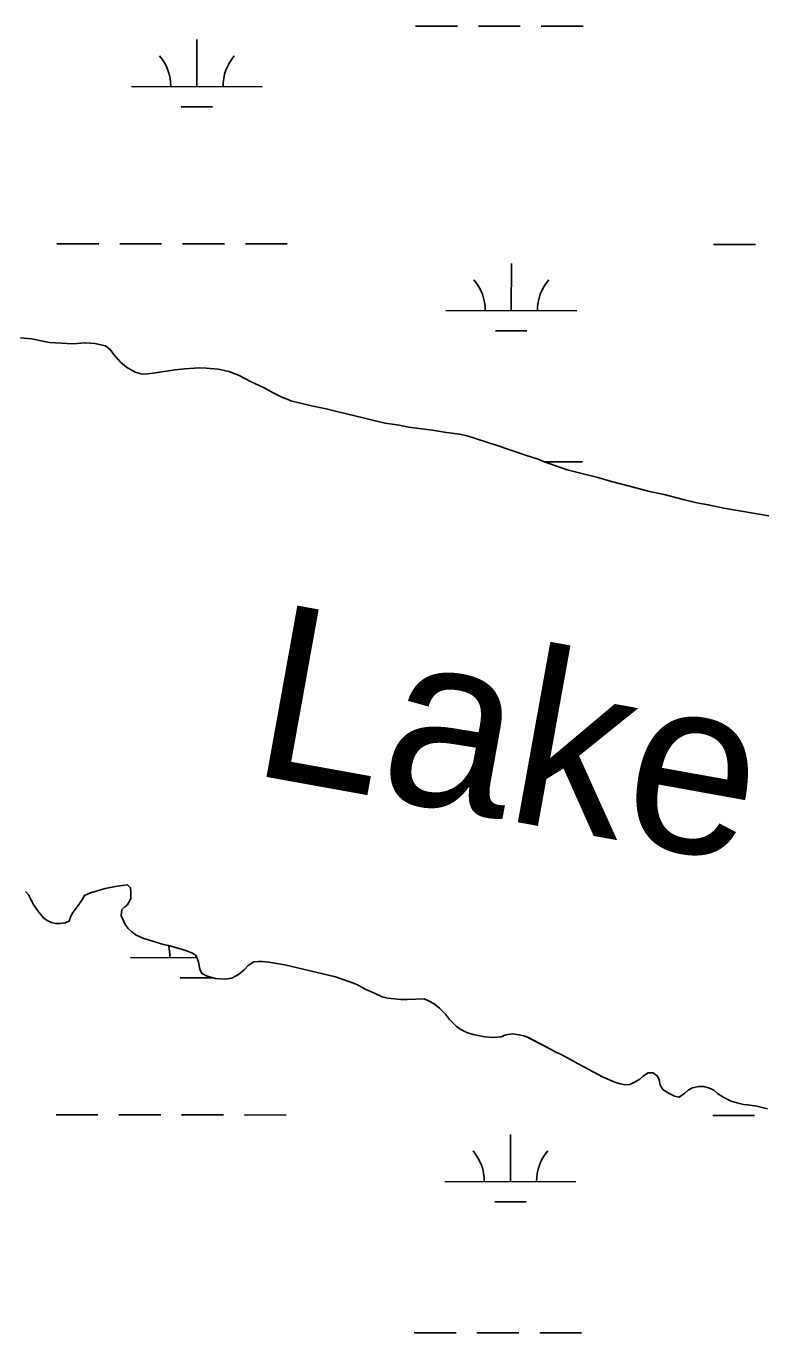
# Model space of a CAD drawing. Extents: x 3148686 to 3186545, y 916144 to 941516.
# Drawn here: x 3163759 to 3164325, y 925625 to 926623 of the extents above; entities that cross this region are included whole.
import ezdxf

# ---------------------------------------------------------------- set-up
doc = ezdxf.new("R2010")
doc.units = 0
for name, color, linetype in [('V-RIVR-IDEN', 7, 'Continuous'), ('V-SITE-VEGE', 7, 'Continuous'), ('V-TOPO-SHOR', 7, 'Continuous'), ('V-WETL-SWMP', 7, 'Continuous')]:
    doc.layers.add(name, color=color, linetype=linetype)

msp = doc.modelspace()

# ---------------------------------------------------------------- linework, layer by layer
at = {"layer": 'V-SITE-VEGE'}
for points in [[(3164326.39, 926248.78), (3164291.95, 926254.74), (3164280.13, 926257.34), (3164271.37, 926258.88), (3164262, 926261.04), (3164246.53, 926265.12), (3164235.33, 926267.51), (3164224.74, 926270.1), (3164206.22, 926275.04), (3164195.84, 926278.03), (3164172.23, 926284.05), (3164154.13, 926290.41), (3164150.07, 926292.1), (3164141.32, 926294.86), (3164117.94, 926302.92), (3164095.77, 926309.95), (3164090.07, 926311.25), (3164080.08, 926312.6), (3164069.27, 926314.37), (3164051.12, 926316.65), (3164043.79, 926317.97), (3164033.19, 926319.53), (3164025.45, 926321.27), (3164017.51, 926323.41), (3163997.35, 926328.16), (3163988.19, 926330.53), (3163976.78, 926332.92), (3163961.1, 926336.59), (3163958.26, 926337.86), (3163954.81, 926339.12), (3163952.17, 926340.59), (3163947.7, 926342.69), (3163940.81, 926346.66), (3163930.86, 926351.28), (3163921.12, 926356.3), (3163913.81, 926359.05), (3163905.86, 926360.79), (3163896.48, 926361.73), (3163891.37, 926361.79), (3163879.72, 926361.12), (3163872.77, 926360.4), (3163855.99, 926357.75), (3163851.69, 926357.2), (3163847.6, 926357.04), (3163842.11, 926358.54), (3163835.62, 926362.3), (3163830.97, 926366.24), (3163825.94, 926372.03), (3163823.13, 926375.94), (3163819.49, 926378.65), (3163811.34, 926380.38), (3163807.88, 926380.63), (3163803.59, 926380.89), (3163794.8, 926380.19), (3163776.63, 926381.24), (3163772.76, 926381.9), (3163762.78, 926384.07), (3163754.62, 926384.79)], [(3163758.2, 925961.94), (3163760.8, 925959.07), (3163764.16, 925952.13), (3163768.55, 925945.98), (3163772.15, 925941.88), (3163774.96, 925939.61), (3163778.19, 925938.14), (3163781.22, 925937.5), (3163784.67, 925937.45), (3163788.54, 925938.01), (3163791.59, 925939.19), (3163793.06, 925943.03), (3163794.52, 925945.85), (3163797.41, 925949.47), (3163801.95, 925955.9), (3163803.41, 925958.72), (3163807.9, 925960.9), (3163819.31, 925964.2), (3163828.47, 925965.91), (3163836.39, 925967.03), (3163838.6, 925964.77), (3163838.94, 925960.09), (3163838.7, 925956.85), (3163836.61, 925952.01), (3163834.15, 925950.21), (3163831.89, 925948.01), (3163831.42, 925943.55), (3163834.38, 925936.61), (3163836.78, 925933.54), (3163839.58, 925931.07), (3163843, 925928.59), (3163848.85, 925926.08), (3163863.81, 925921.42), (3163867.66, 925920.56), (3163877.57, 925917.8), (3163882.22, 925916.32), (3163885.85, 925914.85), (3163888.67, 925912.99), (3163890.43, 925907.89), (3163891.58, 925902.6), (3163893.16, 925899.13), (3163897.19, 925897.25), (3163903.66, 925895.34), (3163910.96, 925894.84), (3163916.04, 925895.59), (3163921.15, 925898.57), (3163925.46, 925902.16), (3163928.54, 925905.37), (3163932.84, 925908.16), (3163936.5, 925908.52), (3163939.54, 925908.48), (3163944.21, 925908.01), (3163956.56, 925905.82), (3163995.2, 925896.6), (3164009.74, 925891.55), (3164012.97, 925890.08), (3164017.81, 925887.38), (3164025.47, 925883.84), (3164030.92, 925881.53), (3164034.97, 925880.47), (3164040.24, 925879.99), (3164045.31, 925879.32), (3164049.97, 925879.26), (3164062.97, 925879.9), (3164066.4, 925878.44), (3164070.63, 925876.15), (3164074.64, 925872.65), (3164079.25, 925868.13), (3164082.45, 925864.03), (3164087.46, 925858.89), (3164090.47, 925856.62), (3164095.71, 925854.12), (3164100.56, 925852.63), (3164109.47, 925850.9), (3164115.76, 925850.41), (3164121.85, 925850.74), (3164125.52, 925852.31), (3164131.01, 925853.06), (3164135.47, 925852.39), (3164139.11, 925851.53), (3164142.34, 925850.48), (3164159.48, 925841.53), (3164163.71, 925839.04)], [(3164163.71, 925839.04), (3164166.73, 925837.78), (3164174.39, 925833.83), (3164180.64, 925830.3), (3164185.68, 925827.8), (3164199.38, 925820.32), (3164208.67, 925816.34), (3164212.71, 925815.07), (3164216.35, 925814.22), (3164220.21, 925814.37), (3164223.88, 925816.15), (3164227.77, 925818.53), (3164230.65, 925821.13), (3164234.12, 925823.32), (3164237.98, 925823.27), (3164241.4, 925820.79), (3164242.58, 925817.94), (3164243.34, 925813.87), (3164245.53, 925810.59), (3164250.16, 925807.49), (3164254.39, 925805.41), (3164257.83, 925804.75), (3164262.13, 925807.74), (3164264.8, 925810.14), (3164268.07, 925811.93), (3164272.95, 925812.88), (3164276.81, 925812.83), (3164281.06, 925811.76), (3164284.28, 925810.1), (3164287.09, 925807.63), (3164292.13, 925804.52), (3164297.77, 925801.81), (3164302.02, 925800.53), (3164307.07, 925799.25), (3164310.12, 925799.01), (3164317.2, 925797.91), (3164325.5, 925795.97)]]:
    msp.add_lwpolyline(points, dxfattribs=at)
at = {"layer": 'V-TOPO-SHOR'}
for points in [[(3163754.62, 926384.79), (3163762.78, 926384.07), (3163772.76, 926381.9), (3163776.63, 926381.24), (3163794.8, 926380.19), (3163803.59, 926380.89), (3163807.88, 926380.63), (3163811.34, 926380.38), (3163819.49, 926378.65), (3163823.13, 926375.94), (3163825.94, 926372.03), (3163830.97, 926366.24), (3163835.62, 926362.3), (3163842.11, 926358.54), (3163847.6, 926357.04), (3163851.69, 926357.2), (3163855.99, 926357.75), (3163872.77, 926360.4), (3163879.72, 926361.12), (3163891.37, 926361.79), (3163896.48, 926361.73), (3163905.86, 926360.79), (3163913.81, 926359.05), (3163921.12, 926356.3), (3163930.86, 926351.28), (3163940.81, 926346.66), (3163947.7, 926342.69), (3163952.17, 926340.59), (3163954.81, 926339.12), (3163958.26, 926337.86), (3163961.1, 926336.59), (3163976.78, 926332.92), (3163988.19, 926330.53), (3163997.35, 926328.16), (3164017.51, 926323.41), (3164025.45, 926321.27), (3164033.19, 926319.53), (3164043.79, 926317.97), (3164051.12, 926316.65), (3164069.27, 926314.37), (3164080.07, 926312.6), (3164090.06, 926311.25), (3164095.77, 926309.95), (3164117.94, 926302.92), (3164141.32, 926294.86), (3164150.07, 926292.1), (3164154.13, 926290.41), (3164172.23, 926284.05), (3164195.84, 926278.03), (3164206.22, 926275.04), (3164224.74, 926270.1), (3164235.33, 926267.51), (3164246.53, 926265.12), (3164262, 926261.04), (3164271.37, 926258.88), (3164280.13, 926257.34), (3164291.95, 926254.74), (3164326.39, 926248.78)], [(3163758.2, 925961.94), (3163760.8, 925959.07), (3163764.16, 925952.13), (3163768.55, 925945.98), (3163772.15, 925941.88), (3163774.96, 925939.61), (3163778.19, 925938.15), (3163781.22, 925937.5), (3163784.67, 925937.45), (3163788.54, 925938.01), (3163791.59, 925939.19), (3163793.06, 925943.03), (3163794.52, 925945.85), (3163797.41, 925949.47), (3163801.95, 925955.9), (3163803.41, 925958.72), (3163807.9, 925960.9), (3163819.31, 925964.2), (3163828.47, 925965.91), (3163836.39, 925967.03), (3163838.6, 925964.77), (3163838.94, 925960.09), (3163838.7, 925956.85), (3163836.61, 925952.01), (3163834.15, 925950.21), (3163831.89, 925948.01), (3163831.42, 925943.55), (3163834.38, 925936.61), (3163836.78, 925933.54), (3163839.58, 925931.07), (3163843, 925928.59), (3163848.85, 925926.08), (3163863.81, 925921.42), (3163867.66, 925920.56), (3163877.57, 925917.8), (3163882.21, 925916.32), (3163885.85, 925914.85), (3163888.67, 925912.99), (3163890.43, 925907.89), (3163891.58, 925902.6), (3163893.16, 925899.13), (3163897.19, 925897.25), (3163903.66, 925895.34), (3163910.96, 925894.84), (3163916.04, 925895.59), (3163921.15, 925898.57), (3163925.46, 925902.16), (3163928.54, 925905.37), (3163932.84, 925908.16), (3163936.5, 925908.52), (3163939.54, 925908.48), (3163944.21, 925908.01), (3163956.56, 925905.82), (3163995.2, 925896.6), (3164009.74, 925891.55), (3164012.97, 925890.08), (3164017.81, 925887.38), (3164025.47, 925883.84), (3164030.92, 925881.53), (3164034.97, 925880.47), (3164040.24, 925879.99), (3164045.3, 925879.32), (3164049.97, 925879.26), (3164062.97, 925879.9), (3164066.4, 925878.44), (3164070.63, 925876.15), (3164074.64, 925872.65), (3164079.25, 925868.13), (3164082.45, 925864.03), (3164087.46, 925858.89), (3164090.47, 925856.62), (3164095.71, 925854.12), (3164100.56, 925852.63), (3164109.47, 925850.9), (3164115.76, 925850.41), (3164121.85, 925850.74), (3164125.52, 925852.31), (3164131.01, 925853.06), (3164135.47, 925852.39), (3164139.11, 925851.53), (3164142.34, 925850.48), (3164159.48, 925841.53), (3164163.71, 925839.04)], [(3164163.71, 925839.04), (3164166.73, 925837.78), (3164174.39, 925833.83), (3164180.64, 925830.3), (3164185.68, 925827.8), (3164199.38, 925820.32), (3164208.67, 925816.34), (3164212.71, 925815.07), (3164216.35, 925814.22), (3164220.21, 925814.37), (3164223.88, 925816.15), (3164227.77, 925818.53), (3164230.65, 925821.13), (3164234.12, 925823.32), (3164237.98, 925823.27), (3164241.4, 925820.79), (3164242.58, 925817.94), (3164243.34, 925813.87), (3164245.53, 925810.59), (3164250.16, 925807.49), (3164254.39, 925805.41), (3164257.83, 925804.75), (3164262.13, 925807.74), (3164264.8, 925810.14), (3164268.07, 925811.93), (3164272.95, 925812.88), (3164276.81, 925812.83), (3164281.06, 925811.76), (3164284.28, 925810.1), (3164287.09, 925807.63), (3164292.13, 925804.52), (3164297.77, 925801.81), (3164302.02, 925800.53), (3164307.07, 925799.25), (3164310.12, 925799.01), (3164317.2, 925797.91), (3164325.5, 925795.97)]]:
    msp.add_lwpolyline(points, dxfattribs=at)
at = {"layer": 'V-WETL-SWMP'}
for p, q in [((3164056.43, 926622.89), (3164088.43, 926622.85)), ((3164104.43, 926622.84), (3164136.43, 926622.8)), ((3164152.43, 926622.79), (3164184.43, 926622.75)), ((3163889.32, 926576.63), (3163889.36, 926612.63)), ((3163839.32, 926576.69), (3163939.32, 926576.58)), ((3163877.31, 926561.21), (3163901.31, 926561.19)), ((3163782.35, 926456.67), (3163814.35, 926456.64)), ((3163830.35, 926456.62), (3163862.35, 926456.59)), ((3163878.35, 926456.57), (3163910.35, 926456.54)), ((3163926.35, 926456.52), (3163958.35, 926456.49)), ((3164284.26, 926456.15), (3164316.26, 926456.11)), ((3164129.61, 926405.57), (3164129.65, 926441.57)), ((3164079.61, 926405.62), (3164179.61, 926405.51)), ((3164117.6, 926390.15), (3164141.6, 926390.12)), ((3164154.99, 926290.11), (3164184.08, 926290.08)), ((3163888.62, 925911.28), (3163888.62, 925913.01)), ((3163838.62, 925911.34), (3163889.25, 925911.28)), ((3163876.61, 925895.87), (3163900.61, 925895.84)), ((3163781.65, 925791.33), (3163813.65, 925791.29)), ((3163829.65, 925791.27), (3163861.65, 925791.24)), ((3163877.65, 925791.22), (3163909.65, 925791.19)), ((3163925.65, 925791.17), (3163957.65, 925791.14)), ((3164283.56, 925790.8), (3164315.56, 925790.76)), ((3164128.91, 925740.22), (3164128.95, 925776.22)), ((3164078.91, 925740.27), (3164178.91, 925740.16)), ((3164116.9, 925724.8), (3164140.9, 925724.77)), ((3164055.38, 925624.86), (3164087.38, 925624.83)), ((3164103.38, 925624.81), (3164135.38, 925624.78)), ((3164151.38, 925624.76), (3164183.38, 925624.73))]:
    msp.add_line(p, q, dxfattribs=at)
for points in [[(3163754.62, 926384.79), (3163762.78, 926384.07), (3163772.76, 926381.9), (3163776.63, 926381.24), (3163794.8, 926380.19), (3163803.59, 926380.89), (3163807.88, 926380.63), (3163811.34, 926380.38), (3163819.49, 926378.65), (3163823.13, 926375.94), (3163825.94, 926372.03), (3163830.97, 926366.24), (3163835.62, 926362.3), (3163842.11, 926358.54), (3163847.6, 926357.04), (3163851.69, 926357.2), (3163855.99, 926357.75), (3163872.77, 926360.4), (3163879.72, 926361.12), (3163891.37, 926361.79), (3163896.48, 926361.73), (3163905.86, 926360.79), (3163913.8, 926359.05), (3163921.12, 926356.3), (3163930.86, 926351.28), (3163940.81, 926346.66), (3163947.7, 926342.69), (3163952.17, 926340.59), (3163954.81, 926339.12), (3163958.26, 926337.86), (3163961.1, 926336.59), (3163976.78, 926332.92), (3163988.19, 926330.53), (3163997.35, 926328.16), (3164017.51, 926323.41)], [(3164017.51, 926323.41), (3164025.45, 926321.27), (3164033.19, 926319.53), (3164043.79, 926317.97), (3164051.12, 926316.65), (3164069.27, 926314.37), (3164080.07, 926312.6), (3164090.06, 926311.25), (3164095.77, 926309.95), (3164117.94, 926302.92), (3164141.32, 926294.86), (3164150.07, 926292.1), (3164154.13, 926290.41), (3164172.23, 926284.05), (3164195.84, 926278.03), (3164206.22, 926275.04), (3164224.74, 926270.1), (3164235.33, 926267.51), (3164246.53, 926265.12), (3164262, 926261.04), (3164271.37, 926258.88), (3164280.13, 926257.34), (3164291.95, 926254.74), (3164326.39, 926248.78)], [(3163831.42, 925943.55), (3163831.89, 925948.01), (3163834.15, 925950.21), (3163836.61, 925952.01), (3163838.7, 925956.85), (3163838.94, 925960.1), (3163838.6, 925964.77), (3163836.39, 925967.03), (3163828.46, 925965.91), (3163819.31, 925964.2), (3163807.9, 925960.9), (3163803.41, 925958.72), (3163801.95, 925955.9), (3163797.41, 925949.47), (3163794.52, 925945.85), (3163793.06, 925943.03), (3163791.59, 925939.19), (3163788.53, 925938.01), (3163784.67, 925937.45), (3163781.22, 925937.5), (3163778.19, 925938.15), (3163774.96, 925939.61), (3163772.15, 925941.88), (3163768.55, 925945.98), (3163764.16, 925952.13), (3163760.8, 925959.07), (3163758.2, 925961.94)], [(3164325.5, 925795.97), (3164317.2, 925797.9), (3164310.12, 925799.01), (3164307.07, 925799.25), (3164302.02, 925800.53), (3164297.77, 925801.81), (3164292.13, 925804.52), (3164287.09, 925807.63), (3164284.28, 925810.1), (3164281.06, 925811.76), (3164276.81, 925812.83), (3164272.95, 925812.88), (3164268.07, 925811.93), (3164264.8, 925810.14), (3164262.13, 925807.74), (3164257.83, 925804.75), (3164254.39, 925805.41), (3164250.16, 925807.49), (3164245.53, 925810.59), (3164243.34, 925813.87), (3164242.58, 925817.94), (3164241.4, 925820.79), (3164237.98, 925823.27), (3164234.12, 925823.32), (3164230.65, 925821.13), (3164227.77, 925818.53), (3164223.89, 925816.15), (3164220.21, 925814.37), (3164216.35, 925814.22), (3164212.71, 925815.07), (3164208.67, 925816.34), (3164199.38, 925820.32), (3164185.68, 925827.8), (3164180.64, 925830.3), (3164174.39, 925833.83), (3164166.73, 925837.78), (3164163.71, 925839.04), (3164159.48, 925841.53), (3164142.34, 925850.47), (3164139.11, 925851.53), (3164135.47, 925852.39), (3164131.01, 925853.06), (3164125.52, 925852.31), (3164121.85, 925850.74), (3164115.76, 925850.41), (3164109.47, 925850.9), (3164100.56, 925852.63), (3164095.71, 925854.12), (3164090.47, 925856.62), (3164087.45, 925858.89), (3164082.45, 925864.03), (3164079.25, 925868.13), (3164074.64, 925872.65), (3164070.63, 925876.15), (3164066.4, 925878.44), (3164062.97, 925879.9), (3164049.97, 925879.26), (3164045.3, 925879.32), (3164040.24, 925879.99), (3164034.97, 925880.47), (3164030.92, 925881.53), (3164025.47, 925883.83), (3164017.81, 925887.38), (3164012.97, 925890.08), (3164009.74, 925891.55), (3163995.2, 925896.6), (3163956.56, 925905.82), (3163944.21, 925908.01), (3163939.54, 925908.48), (3163936.5, 925908.52), (3163932.84, 925908.16), (3163928.55, 925905.37), (3163925.46, 925902.16), (3163921.15, 925898.57), (3163916.04, 925895.59), (3163910.96, 925894.84), (3163903.66, 925895.34), (3163897.19, 925897.25), (3163893.15, 925899.13), (3163891.58, 925902.6), (3163890.43, 925907.89), (3163888.67, 925912.99), (3163885.85, 925914.85), (3163882.21, 925916.32), (3163877.57, 925917.8), (3163867.66, 925920.56), (3163863.81, 925921.42), (3163848.86, 925926.08), (3163843, 925928.59), (3163839.58, 925931.07), (3163836.78, 925933.54), (3163834.38, 925936.61), (3163831.42, 925943.55)]]:
    msp.add_lwpolyline(points, dxfattribs=at)
for centre, start, end in [((3163834.08, 926577.17), 359.16781, 40.71147), ((3163944.57, 926577.05), 139.1678, 180.71146), ((3164074.37, 926406.1), 359.16781, 40.71147), ((3164184.86, 926405.98), 139.1678, 180.71146), ((3163833.38, 925911.82), 359.16781, 14.41892), ((3164073.67, 925740.75), 359.16781, 40.71147), ((3164184.16, 925740.63), 139.1678, 180.71146)]:
    msp.add_arc(centre, 35.25, start, end, dxfattribs=at)

# ---------------------------------------------------------------- texts
at = {"layer": 'V-RIVR-IDEN'}
msp.add_text('Lake', height=133, rotation=349.77777, dxfattribs=at).set_placement((3163928.11, 926051.97))

doc.saveas('drawing.dxf')
